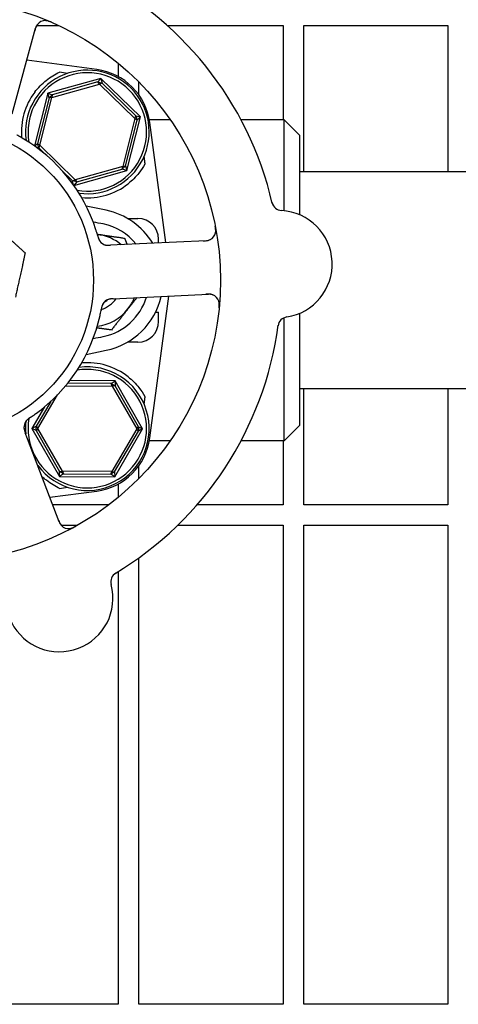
# Model space of a CAD drawing. Header units: inches. Extents: x 18 to 846, y -44 to 561.
# Tile 604 of 637: x 537.85 to 540.51, y 449.69 to 455.67. Entities that reach past the tile are written whole.
import ezdxf

# ---------------------------------------------------------------- set-up
doc = ezdxf.new("R2010")
doc.units = ezdxf.units.IN
doc.header["$LTSCALE"] = 24
doc.header["$MEASUREMENT"] = 0
doc.layers.add('Visible (ANSI)', color=7, linetype='Continuous', lineweight=30)

msp = doc.modelspace()

# ---------------------------------------------------------------- linework, layer by layer
at = {"layer": 'Visible (ANSI)'}
for p, q in [((537.80215, 455.0957), (537.94408, 455.61602)), ((537.95126, 455.63168), (538.08547, 455.63168)), ((538.7436, 455.63168), (539.44593, 455.63168)), ((539.44593, 455.63168), (539.44593, 455.06043)), ((539.57093, 454.74418), (539.57093, 455.63168)), ((539.57093, 455.63168), (540.44593, 455.63168)), ((540.44593, 455.63168), (540.44593, 454.74418)), ((538.31513, 455.36558), (537.89116, 455.42202)), ((538.44593, 455.40311), (538.44593, 455.32268)), ((538.3413, 455.31188), (538.01825, 455.22102)), ((538.3218, 455.29017), (538.3413, 455.31188)), ((538.3413, 455.31188), (538.34803, 455.28349)), ((538.58152, 455.07755), (538.3413, 455.31188)), ((538.04408, 455.19582), (538.33239, 455.27692)), ((538.3218, 455.29017), (538.04621, 455.21265)), ((538.3218, 455.29017), (538.34803, 455.28349)), ((538.33239, 455.27692), (538.3218, 455.29017)), ((538.34803, 455.28349), (538.33239, 455.27692)), ((538.33239, 455.27692), (538.54678, 455.06778)), ((538.55296, 455.08357), (538.34803, 455.28349)), ((538.57093, 455.21164), (538.57093, 455.28897)), ((538.01825, 455.22102), (537.93707, 454.90229)), ((538.02731, 455.19328), (537.95664, 454.91584)), ((537.97015, 454.90559), (538.04408, 455.19582)), ((538.01825, 455.22102), (538.04621, 455.21265)), ((538.02731, 455.19328), (538.01825, 455.22102)), ((538.02731, 455.19328), (538.04621, 455.21265)), ((538.04408, 455.19582), (538.02731, 455.19328)), ((538.04621, 455.21265), (538.04408, 455.19582)), ((538.54678, 455.06778), (538.47285, 454.77754)), ((538.49868, 454.75235), (538.58152, 455.07755)), ((538.54678, 455.06778), (538.55296, 455.08357)), ((538.56029, 455.05752), (538.54678, 455.06778)), ((538.55296, 455.08357), (538.56029, 455.05752)), ((538.55296, 455.08357), (538.58152, 455.07755)), ((538.58152, 455.07755), (538.56029, 455.05752)), ((538.48962, 454.78009), (538.56029, 455.05752)), ((538.76109, 455.06043), (538.63469, 455.06043)), ((538.73429, 454.31526), (538.63736, 455.04334)), ((539.45222, 455.06043), (539.1908, 455.06043)), ((539.45222, 454.5086), (539.45222, 455.06043)), ((539.54597, 454.96668), (539.45222, 455.06043)), ((539.54597, 454.96668), (539.54597, 454.48435)), ((537.94004, 454.90018), (537.95664, 454.91584)), ((537.96397, 454.88979), (537.95043, 454.89265)), ((537.95664, 454.91584), (537.97015, 454.90559)), ((537.96397, 454.88979), (537.95664, 454.91584)), ((537.97015, 454.90559), (537.96397, 454.88979)), ((537.96397, 454.88979), (538.00657, 454.84823)), ((538.18454, 454.69645), (537.97015, 454.90559)), ((538.47285, 454.77754), (538.18454, 454.69645)), ((538.48962, 454.78009), (538.47073, 454.76071)), ((538.47073, 454.76071), (538.47285, 454.77754)), ((538.47285, 454.77754), (538.48962, 454.78009)), ((538.48962, 454.78009), (538.49868, 454.75235)), ((538.10373, 454.75346), (538.1689, 454.68988)), ((538.17657, 454.66175), (538.49868, 454.75235)), ((538.19513, 454.6832), (538.47073, 454.76071)), ((538.49868, 454.75235), (538.47073, 454.76071)), ((542.10847, 454.74418), (539.54597, 454.74418)), ((538.1689, 454.68988), (538.18454, 454.69645)), ((538.19513, 454.6832), (538.1689, 454.68988)), ((538.17506, 454.66389), (538.1689, 454.68988)), ((538.19513, 454.6832), (538.17627, 454.66219)), ((538.18454, 454.69645), (538.19513, 454.6832)), ((538.37302, 454.5116), (538.2512, 454.53727)), ((538.50244, 454.46168), (538.56565, 454.46168)), ((538.43966, 454.30115), (538.3998, 454.29924)), ((538.97837, 454.32695), (538.43966, 454.30115)), ((538.69065, 454.31317), (538.69065, 454.33668)), ((538.4552, 453.97652), (538.99391, 454.00232)), ((538.63736, 453.13002), (538.75194, 453.99073)), ((538.41537, 453.97461), (538.4552, 453.97652)), ((538.6721, 453.89293), (538.69065, 453.89293)), ((538.69065, 453.83668), (538.69065, 453.89293)), ((539.54597, 453.88634), (539.54597, 453.20668)), ((539.45222, 453.11293), (539.45222, 453.85966)), ((538.56565, 453.71168), (538.50244, 453.71168)), ((538.2512, 453.63609), (538.37302, 453.66177)), ((538.40301, 453.46095), (538.13958, 453.46229)), ((538.42774, 453.47645), (538.15177, 453.47786)), ((538.40301, 453.46095), (538.42774, 453.47645)), ((538.40301, 453.46095), (538.42638, 453.4473)), ((538.40954, 453.44529), (538.40301, 453.46095)), ((538.42774, 453.47645), (538.42638, 453.4473)), ((538.59405, 453.18497), (538.42774, 453.47645)), ((537.95897, 453.18821), (538.07838, 453.39262)), ((538.12688, 453.44673), (538.40954, 453.44529)), ((538.42638, 453.4473), (538.40954, 453.44529)), ((538.40954, 453.44529), (538.55796, 453.18515)), ((538.56826, 453.19863), (538.42638, 453.4473)), ((542.10847, 453.42918), (539.54597, 453.42918)), ((539.57093, 452.72543), (539.57093, 453.42918)), ((540.44593, 453.42918), (540.44593, 452.72543)), ((538.03618, 453.35136), (537.94881, 453.20179)), ((537.99907, 453.31881), (537.92289, 453.18839)), ((537.89654, 453.12468), (537.88241, 453.162)), ((537.92289, 453.18839), (537.94881, 453.20179)), ((537.94867, 453.17473), (537.92289, 453.18839)), ((537.92289, 453.18839), (538.08919, 452.89692)), ((537.94867, 453.17473), (537.94881, 453.20179)), ((537.95897, 453.18821), (537.94867, 453.17473)), ((537.94867, 453.17473), (538.09055, 452.92607)), ((537.94881, 453.20179), (537.95897, 453.18821)), ((538.10739, 452.92807), (537.95897, 453.18821)), ((538.55796, 453.18515), (538.40689, 452.92655)), ((538.42371, 452.92437), (538.56812, 453.17157)), ((538.42477, 452.89521), (538.59405, 453.18497)), ((538.55796, 453.18515), (538.56826, 453.19863)), ((538.56812, 453.17157), (538.55796, 453.18515)), ((538.56826, 453.19863), (538.56812, 453.17157)), ((538.59405, 453.18497), (538.56812, 453.17157)), ((538.56826, 453.19863), (538.59405, 453.18497)), ((539.54597, 453.20668), (539.45222, 453.11293)), ((538.08755, 452.62031), (537.89654, 453.12468)), ((538.76109, 453.11293), (538.63469, 453.11293)), ((539.45222, 453.11293), (539.1908, 453.11293)), ((539.44593, 453.11293), (539.44593, 452.72543)), ((538.08919, 452.89692), (538.09055, 452.92607)), ((538.09055, 452.92607), (538.10739, 452.92807)), ((538.11392, 452.91242), (538.09055, 452.92607)), ((538.10739, 452.92807), (538.11392, 452.91242)), ((538.40689, 452.92655), (538.10739, 452.92807)), ((538.40021, 452.91096), (538.40689, 452.92655)), ((538.42371, 452.92437), (538.40021, 452.91096)), ((538.40689, 452.92655), (538.42371, 452.92437)), ((538.42371, 452.92437), (538.42477, 452.89521)), ((538.57093, 452.8844), (538.57093, 452.96173)), ((538.11392, 452.91242), (538.08919, 452.89692)), ((538.08919, 452.89692), (538.42477, 452.89521)), ((538.11392, 452.91242), (538.40021, 452.91096)), ((538.42477, 452.89521), (538.40021, 452.91096)), ((538.03088, 452.76994), (538.31513, 452.80778)), ((538.44593, 452.85069), (538.44593, 452.77026)), ((538.38927, 452.72543), (538.04774, 452.72543)), ((539.44593, 452.72543), (538.92455, 452.72543)), ((540.44593, 452.72543), (539.57093, 452.72543)), ((538.10002, 452.60043), (538.19907, 452.60043)), ((538.80646, 452.60043), (539.44593, 452.60043)), ((539.44593, 452.60043), (539.44593, 449.69418)), ((539.57093, 449.69418), (539.57093, 452.60043)), ((539.57093, 452.60043), (540.44593, 452.60043)), ((540.44593, 452.60043), (540.44593, 449.69418)), ((538.57093, 449.69418), (538.57093, 452.40277)), ((538.44593, 452.31947), (538.44593, 449.69418)), ((538.44593, 449.69418), (537.57093, 449.69418)), ((539.44593, 449.69418), (538.57093, 449.69418)), ((540.44593, 449.69418), (539.57093, 449.69418))]:
    msp.add_line(p, q, dxfattribs=at)
for radius in [1.7075, 0.9375]:
    msp.add_circle((537.35847, 454.08668), radius, dxfattribs=at)
for centre, radius, start, end in [((537.35847, 454.08668), 2.075, 12.999652, 64.483949), ((538.00438, 455.59957), 0.0625, 66.880348, 164.7418), ((538.26564, 454.99386), 0.375, 7.582659, 82.417341), ((538.25847, 454.98668), 0.375, 262.173963, 187.826037), ((538.25847, 454.98668), 0.35938, 260.024647, 189.975353), ((538.25847, 454.98668), 0.4, 142.972611, 184.998922), ((537.35847, 454.08668), 1, 17.832989, 59.650611), ((538.25847, 454.98668), 0.4, 265.001078, 308.18136), ((539.44008, 454.57225), 0.0625, 193.130197, 266.822474), ((538.28347, 454.08668), 0.43425, 31.172963, 78.099296), ((539.41861, 454.18534), 0.325, 278.661127, 86.822474), ((538.28347, 454.08668), 0.34909, 39.058158, 78.099296), ((538.56565, 454.33668), 0.125, 0, 90), ((538.28347, 454.08668), 0.2815, 81.866358, 82.815266), ((538.28347, 454.08668), 0.2815, 50.002524, 81.866358), ((538.97538, 454.38937), 0.0625, 272.7418, 10.603253), ((538.38492, 454.3611), 0.0625, 215.270601, 256.303453), ((538.28347, 454.08668), 0.43425, 281.900704, 346.939777), ((538.9969, 453.93989), 0.0625, 354.880348, 92.7418), ((538.28347, 454.08668), 0.18733, 288.390928, 323.59902), ((538.40644, 453.91161), 0.0625, 110.315825, 150.228619), ((538.28347, 454.08668), 0.34909, 281.900704, 342.94151), ((538.28347, 454.08668), 0.1535, 300.060476, 310.058751), ((538.28347, 454.08668), 0.2815, 321.866358, 337.902177), ((537.35847, 454.08668), 1, 305.832989, 347.650611), ((538.28347, 454.08668), 0.2815, 277.184734, 321.866358), ((537.35847, 454.08668), 2.075, 300.999652, 352.483949), ((538.56565, 453.83668), 0.125, 270, 0), ((539.47696, 453.80226), 0.0625, 98.661127, 172.353404), ((538.25847, 453.18668), 0.4, 51.81864, 94.998922), ((538.25847, 453.18668), 0.35938, 170.113746, 99.975353), ((538.25847, 453.18668), 0.375, 216.768004, 97.826037), ((537.93664, 453.19527), 0.0625, 143.270601, 184.303453), ((538.25847, 453.18668), 0.375, 173.084623, 184.715597), ((538.26564, 453.1795), 0.375, 277.582659, 352.417341), ((538.146, 452.64245), 0.0625, 200.7418, 298.603253), ((538.46352, 452.25699), 0.0625, 121.130197, 194.822474), ((538.08892, 452.15786), 0.325, 206.661127, 14.822474)]:
    msp.add_arc(centre, radius, start, end, dxfattribs=at)
for centre, major_axis, start_param, end_param in [((535.24864, 455.58464), (4.33091, -0.57653), 0.8462542, 0.8607442), ((535.24864, 452.58873), (4.33091, 0.57653), 5.4224411, 5.4369311)]:
    msp.add_ellipse(centre, major_axis=major_axis, ratio=0.0429148, start_param=start_param, end_param=end_param, dxfattribs=at)
for points, knots in [([(538.04207, 455.65137), (538.04132, 455.65169), (538.04058, 455.65202), (538.03744, 455.65338), (538.03494, 455.65442), (538.03027, 455.65623), (538.0281, 455.65702), (538.02334, 455.6586), (538.02068, 455.65938), (538.01638, 455.66045), (538.0146, 455.66082), (538.01125, 455.66141), (538.00967, 455.66163), (538.00653, 455.66193), (538.00499, 455.66201), (538.00309, 455.66204), (538.00254, 455.66203), (538.00209, 455.66203)], [0, 0, 0, 0, 0.00673636, 0.00673636, 0.02806078, 0.02806078, 0.0453371, 0.0453371, 0.06652159, 0.06652159, 0.08352225, 0.08352225, 0.101589, 0.101589, 0.12223492, 0.12223492, 0.13206643, 0.13206643, 0.13206643, 0.13206643]), ([(537.95882, 455.64235), (537.95837, 455.64185), (537.95782, 455.64123), (537.95566, 455.63863), (537.95418, 455.63662), (537.95062, 455.63071), (537.94866, 455.62685), (537.9455, 455.6191), (537.94418, 455.61536), (537.94244, 455.60973), (537.94194, 455.60803), (537.94088, 455.60429), (537.94032, 455.60222), (537.93976, 455.60018)], [0.11682073, 0.11682073, 0.11682073, 0.11682073, 0.13209763, 0.13209763, 0.17640846, 0.17640846, 0.22121697, 0.22121697, 0.25582457, 0.25582457, 0.27005755, 0.27005755, 0.2865375, 0.2865375, 0.2865375, 0.2865375]), ([(537.93913, 455.22756), (537.95916, 455.25412), (537.98346, 455.27903), (538.03564, 455.32056), (538.06356, 455.33712), (538.08958, 455.34928), (538.09009, 455.34952), (538.09061, 455.34976)], [2.42631307, 2.42631307, 2.42631307, 2.42631307, 2.67966435, 2.67966435, 2.93613641, 2.93613641, 2.94128789, 2.94128789, 2.94128789, 2.94128789]), ([(537.86374, 454.94964), (537.85545, 454.9545), (537.84502, 454.96039), (537.83643, 454.96506), (537.83447, 454.96613), (537.83267, 454.9671), (537.83103, 454.96798)], [0, 0, 0, 0, 0.41999651, 0.41999651, 0.41999651, 0.51583384, 0.51583384, 0.51583384, 0.51583384]), ([(538.60739, 454.7911), (538.5974, 454.77327), (538.58534, 454.75506), (538.5524, 454.71366), (538.52979, 454.69118), (538.50573, 454.67226)], [0.52955844, 0.52955844, 0.52955844, 0.52955844, 0.6981502, 0.6981502, 0.92955653, 0.92955653, 0.92955653, 0.92955653]), ([(539.03588, 454.37372), (539.03602, 454.37426), (539.03617, 454.37497), (539.03665, 454.37741), (539.03696, 454.37938), (539.03729, 454.38342), (539.03738, 454.38523), (539.0374, 454.38961), (539.0373, 454.39233), (539.0369, 454.39746), (539.03663, 454.3999), (539.03594, 454.40495), (539.0355, 454.4076), (539.03474, 454.41175), (539.03443, 454.41332), (539.03412, 454.41492)], [0.10313051, 0.10313051, 0.10313051, 0.10313051, 0.11603194, 0.11603194, 0.14472132, 0.14472132, 0.16305353, 0.16305353, 0.18481803, 0.18481803, 0.20320409, 0.20320409, 0.22373688, 0.22373688, 0.23709216, 0.23709216, 0.23709216, 0.23709216]), ([(538.32126, 454.35692), (538.31909, 454.36461), (538.31592, 454.37545), (538.31296, 454.38493), (538.31209, 454.3877), (538.31124, 454.39038), (538.31042, 454.39293)], [0.48416631, 0.48416631, 0.48416631, 0.48416631, 0.88318571, 0.88318571, 0.88318571, 1, 1, 1, 1]), ([(538.31904, 454.36472), (538.31995, 454.36158), (538.32083, 454.35846), (538.32255, 454.35273), (538.32336, 454.35013), (538.32497, 454.34529), (538.32578, 454.34301), (538.32717, 454.33933), (538.32776, 454.33782), (538.32913, 454.33457), (538.32989, 454.33291), (538.33132, 454.32996), (538.332, 454.32868), (538.33363, 454.3258), (538.33453, 454.32442), (538.33619, 454.32205), (538.33699, 454.32101), (538.33769, 454.32016)], [0, 0, 0, 0, 0.02532917, 0.02532917, 0.0459278, 0.0459278, 0.06431611, 0.06431611, 0.0780154, 0.0780154, 0.09688899, 0.09688899, 0.11755371, 0.11755371, 0.15067697, 0.15067697, 0.17984281, 0.17984281, 0.17984281, 0.17984281]), ([(538.32126, 454.35691), (538.32151, 454.35604), (538.32175, 454.35518), (538.32224, 454.35343), (538.32249, 454.35255), (538.32341, 454.34933), (538.32413, 454.34693), (538.32565, 454.34227), (538.32647, 454.33995), (538.32781, 454.33651), (538.32835, 454.33523), (538.32968, 454.33227), (538.33045, 454.33074), (538.33173, 454.32842), (538.33226, 454.32752), (538.33334, 454.32581), (538.33389, 454.325), (538.33431, 454.32441), (538.33438, 454.3243), (538.33438, 454.3243)], [0, 0, 0, 0, 0.00712604, 0.00712604, 0.01419238, 0.01419238, 0.03284312, 0.03284312, 0.05207098, 0.05207098, 0.06472354, 0.06472354, 0.08419423, 0.08419423, 0.09866358, 0.09866358, 0.11516786, 0.11516786, 0.12167905, 0.12167905, 0.12167905, 0.12167905]), ([(538.36332, 454.30245), (538.36359, 454.30235), (538.36387, 454.30225), (538.36497, 454.30189), (538.36585, 454.30161), (538.36839, 454.30088), (538.37014, 454.30046), (538.37539, 454.29945), (538.37913, 454.29906), (538.38591, 454.29878), (538.38901, 454.2988), (538.39196, 454.2989)], [0.094581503, 0.094581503, 0.094581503, 0.094581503, 0.09763667, 0.09763667, 0.105884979, 0.105884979, 0.120706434, 0.120706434, 0.149461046, 0.149461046, 0.17255876, 0.17255876, 0.17255876, 0.17255876]), ([(538.36916, 454.30061), (538.36916, 454.30061), (538.36917, 454.30061), (538.3692, 454.3006), (538.36927, 454.30058), (538.36959, 454.3005), (538.36989, 454.30043), (538.37133, 454.30009), (538.37324, 454.2997), (538.37595, 454.29933), (538.37664, 454.29924), (538.38046, 454.29885), (538.38384, 454.29873), (538.38978, 454.29882), (538.39163, 454.29888), (538.39455, 454.299), (538.39556, 454.29904), (538.39762, 454.29913), (538.39868, 454.29918), (538.39973, 454.29924)], [0.05598665, 0.05598665, 0.05598665, 0.05598665, 0.056873, 0.056873, 0.06006969, 0.06006969, 0.06858048, 0.06858048, 0.09786866, 0.09786866, 0.10758076, 0.10758076, 0.14991048, 0.14991048, 0.16694481, 0.16694481, 0.17567446, 0.17567446, 0.18444701, 0.18444701, 0.18444701, 0.18444701]), ([(538.9619, 454.32616), (538.96252, 454.32619), (538.96314, 454.32622), (538.96518, 454.32632), (538.9666, 454.32639), (538.97335, 454.32677), (538.97852, 454.32723), (538.98662, 454.32843), (538.98996, 454.32911), (538.99825, 454.33133), (539.00303, 454.33336), (539.00621, 454.33502), (539.00652, 454.33519), (539.00679, 454.33534)], [0, 0, 0, 0, 0.00480624, 0.00480624, 0.01589597, 0.01589597, 0.05833406, 0.05833406, 0.09384639, 0.09384639, 0.15340885, 0.15340885, 0.16065924, 0.16065924, 0.16065924, 0.16065924]), ([(539.02351, 453.99644), (539.0229, 453.99672), (539.02214, 453.99705), (539.019, 453.99829), (539.01663, 453.99908), (539.00991, 454.00064), (539.00563, 454.00131), (538.99728, 454.00193), (538.99332, 454.00202), (538.98742, 454.00193), (538.98565, 454.00188), (538.98177, 454.00174), (538.97963, 454.00163), (538.97752, 454.00153)], [0.11682073, 0.11682073, 0.11682073, 0.11682073, 0.13209763, 0.13209763, 0.17640845, 0.17640845, 0.22121697, 0.22121697, 0.25582457, 0.25582457, 0.27005755, 0.27005755, 0.2865375, 0.2865375, 0.2865375, 0.2865375]), ([(538.35564, 453.94802), (538.35534, 453.94758), (538.35504, 453.94712), (538.35422, 453.94583), (538.35368, 453.94492), (538.35284, 453.94337), (538.35263, 453.94296), (538.35179, 453.94129), (538.3511, 453.93983), (538.34979, 453.93661), (538.34917, 453.93497), (538.34811, 453.93185), (538.34768, 453.93047), (538.34652, 453.92656), (538.34578, 453.92376), (538.34453, 453.9185), (538.34399, 453.91603), (538.34283, 453.91037), (538.34223, 453.90717), (538.34149, 453.90322), (538.34135, 453.90245), (538.3412, 453.90168)], [0.13529989, 0.13529989, 0.13529989, 0.13529989, 0.15041637, 0.15041637, 0.17862377, 0.17862377, 0.18801437, 0.18801437, 0.21370501, 0.21370501, 0.23365387, 0.23365387, 0.24706173, 0.24706173, 0.26969876, 0.26969876, 0.28871805, 0.28871805, 0.31389266, 0.31389266, 0.3199487, 0.3199487, 0.3199487, 0.3199487]), ([(538.35262, 453.9434), (538.35262, 453.9434), (538.35258, 453.94333), (538.35239, 453.94299), (538.35215, 453.94258), (538.35153, 453.94143), (538.35112, 453.94062), (538.34992, 453.93806), (538.34909, 453.93609), (538.34779, 453.93236), (538.34728, 453.93076), (538.34644, 453.92779), (538.3461, 453.92649), (538.34526, 453.92304), (538.34477, 453.92078), (538.34384, 453.91611), (538.34339, 453.91366), (538.34287, 453.91075), (538.34277, 453.91021), (538.34267, 453.90967)], [0.07093315, 0.07093315, 0.07093315, 0.07093315, 0.07636583, 0.07636583, 0.08666451, 0.08666451, 0.09983228, 0.09983228, 0.12422953, 0.12422953, 0.14000404, 0.14000404, 0.15098747, 0.15098747, 0.16837574, 0.16837574, 0.18725582, 0.18725582, 0.19162474, 0.19162474, 0.19162474, 0.19162474]), ([(538.40707, 453.97417), (538.40603, 453.9741), (538.40497, 453.97403), (538.40083, 453.97366), (538.39767, 453.97327), (538.39177, 453.97219), (538.38896, 453.9715), (538.38471, 453.97014), (538.38312, 453.96956), (538.38102, 453.96869), (538.38039, 453.96841), (538.37968, 453.96809), (538.37955, 453.96803), (538.37943, 453.96797)], [0.016833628, 0.016833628, 0.016833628, 0.016833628, 0.024996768, 0.024996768, 0.048690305, 0.048690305, 0.071674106, 0.071674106, 0.086017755, 0.086017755, 0.092484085, 0.092484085, 0.093980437, 0.093980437, 0.093980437, 0.093980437]), ([(538.4152, 453.9746), (538.41423, 453.97456), (538.41325, 453.97451), (538.41135, 453.97442), (538.41042, 453.97437), (538.40771, 453.97422), (538.40598, 453.97411), (538.40321, 453.9739), (538.4021, 453.9738), (538.3979, 453.97338), (538.39527, 453.97299), (538.39129, 453.97221), (538.38931, 453.97172), (538.38642, 453.97081), (538.38564, 453.97055), (538.38449, 453.97014), (538.38406, 453.96997), (538.38387, 453.9699), (538.38385, 453.96989), (538.38385, 453.96989)], [0, 0, 0, 0, 0.00805947, 0.00805947, 0.01607833, 0.01607833, 0.0318321, 0.0318321, 0.04288224, 0.04288224, 0.07619177, 0.07619177, 0.108399, 0.108399, 0.12047641, 0.12047641, 0.12953115, 0.12953115, 0.13163232, 0.13163232, 0.13163232, 0.13163232]), ([(539.05782, 453.92005), (539.0579, 453.92086), (539.05797, 453.92167), (539.05829, 453.92507), (539.05852, 453.92778), (539.0588, 453.93278), (539.05887, 453.93508), (539.0589, 453.9401), (539.05882, 453.94287), (539.05851, 453.94729), (539.05832, 453.94909), (539.05785, 453.95246), (539.05756, 453.95404), (539.05688, 453.95712), (539.05648, 453.95861), (539.05592, 453.96042), (539.05574, 453.96095), (539.0556, 453.96137)], [0, 0, 0, 0, 0.00673636, 0.00673636, 0.02806078, 0.02806078, 0.0453371, 0.0453371, 0.06652159, 0.06652159, 0.08352225, 0.08352225, 0.101589, 0.101589, 0.12223492, 0.12223492, 0.13206643, 0.13206643, 0.13206643, 0.13206643]), ([(538.33533, 453.87281), (538.33738, 453.88219), (538.33976, 453.89393), (538.34155, 453.90354), (538.34196, 453.90573), (538.34233, 453.90775), (538.34266, 453.90958)], [0, 0, 0, 0, 0.41999651, 0.41999651, 0.41999651, 0.51583384, 0.51583384, 0.51583384, 0.51583384]), ([(538.50573, 453.50111), (538.52982, 453.48216), (538.55246, 453.45964), (538.58539, 453.41824), (538.59741, 453.40006), (538.60739, 453.38226)], [2.4581256, 2.4581256, 2.4581256, 2.4581256, 2.68988255, 2.68988255, 2.85814401, 2.85814401, 2.85814401, 2.85814401]), ([(537.91299, 453.25452), (537.91964, 453.25896), (537.92897, 453.26533), (537.93707, 453.27107), (537.93944, 453.27275), (537.94173, 453.27439), (537.94389, 453.27596)], [0.48416631, 0.48416631, 0.48416631, 0.48416631, 0.88318571, 0.88318571, 0.88318571, 1, 1, 1, 1]), ([(537.91973, 453.25904), (537.91702, 453.25721), (537.91433, 453.2554), (537.90941, 453.252), (537.90718, 453.25042), (537.90308, 453.24739), (537.90117, 453.24593), (537.89809, 453.24347), (537.89685, 453.24243), (537.89417, 453.24013), (537.89283, 453.23889), (537.89046, 453.23662), (537.88946, 453.23558), (537.88723, 453.23314), (537.88618, 453.23186), (537.88445, 453.22955), (537.88371, 453.22846), (537.88311, 453.22753)], [0, 0, 0, 0, 0.0253292, 0.0253292, 0.04592782, 0.04592782, 0.06431613, 0.06431613, 0.07801539, 0.07801539, 0.09688899, 0.09688899, 0.11755369, 0.11755369, 0.15067695, 0.15067695, 0.17984281, 0.17984281, 0.17984281, 0.17984281]), ([(537.91299, 453.25451), (537.91224, 453.25401), (537.91149, 453.25352), (537.90998, 453.25251), (537.90922, 453.252), (537.90644, 453.25012), (537.90439, 453.2487), (537.90042, 453.24582), (537.89847, 453.24432), (537.89561, 453.24198), (537.89456, 453.24107), (537.89216, 453.2389), (537.89094, 453.23769), (537.88913, 453.23576), (537.88844, 453.23497), (537.88714, 453.23342), (537.88654, 453.23264), (537.88611, 453.23206), (537.88603, 453.23196), (537.88603, 453.23196)], [0, 0, 0, 0, 0.00712604, 0.00712604, 0.01419238, 0.01419238, 0.03284312, 0.03284312, 0.05207098, 0.05207098, 0.06472354, 0.06472354, 0.08419423, 0.08419423, 0.09866358, 0.09866358, 0.11516786, 0.11516786, 0.12167905, 0.12167905, 0.12167905, 0.12167905]), ([(537.87419, 453.19769), (537.87418, 453.1974), (537.87417, 453.1971), (537.87416, 453.19594), (537.87417, 453.19502), (537.87427, 453.19238), (537.87441, 453.19059), (537.87507, 453.18528), (537.87585, 453.1816), (537.87768, 453.17506), (537.87866, 453.17213), (537.87966, 453.16934)], [0.094581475, 0.094581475, 0.094581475, 0.094581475, 0.097636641, 0.097636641, 0.105884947, 0.105884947, 0.120706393, 0.120706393, 0.149460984, 0.149460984, 0.172558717, 0.172558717, 0.172558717, 0.172558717]), ([(537.87425, 453.19156), (537.87425, 453.19156), (537.87425, 453.19156), (537.87425, 453.19152), (537.87425, 453.19145), (537.87427, 453.19112), (537.8743, 453.19081), (537.87442, 453.18934), (537.87464, 453.1874), (537.87512, 453.18471), (537.87526, 453.18402), (537.87606, 453.18027), (537.87699, 453.17702), (537.87892, 453.1714), (537.87954, 453.16965), (537.88056, 453.16692), (537.88091, 453.16597), (537.88164, 453.16404), (537.88201, 453.16304), (537.88238, 453.16206)], [0.05598665, 0.05598665, 0.05598665, 0.05598665, 0.05687301, 0.05687301, 0.0600697, 0.0600697, 0.06858049, 0.06858049, 0.09786867, 0.09786867, 0.10758076, 0.10758076, 0.14991049, 0.14991049, 0.16694482, 0.16694482, 0.17567446, 0.17567446, 0.18444701, 0.18444701, 0.18444701, 0.18444701]), ([(538.09061, 452.82361), (538.06486, 452.83551), (538.03666, 452.8521), (538.00081, 452.88049), (537.99167, 452.88845), (537.98286, 452.89684)], [0.44734115, 0.44734115, 0.44734115, 0.44734115, 0.70623872, 0.70623872, 0.7975395, 0.7975395, 0.7975395, 0.7975395]), ([(538.08171, 452.63573), (538.08193, 452.63515), (538.08215, 452.63457), (538.08287, 452.63266), (538.08338, 452.63133), (538.08583, 452.62503), (538.08787, 452.62026), (538.0915, 452.61292), (538.09319, 452.60995), (538.09786, 452.60276), (538.10127, 452.59883), (538.10383, 452.59633), (538.10409, 452.59609), (538.10432, 452.59587)], [0, 0, 0, 0, 0.00480624, 0.00480624, 0.01589597, 0.01589597, 0.05833406, 0.05833406, 0.09384639, 0.09384639, 0.15340885, 0.15340885, 0.16065924, 0.16065924, 0.16065924, 0.16065924]), ([(538.1498, 452.58006), (538.15036, 452.58011), (538.15108, 452.58017), (538.15355, 452.58047), (538.15552, 452.58079), (538.15947, 452.58172), (538.16122, 452.5822), (538.16539, 452.58353), (538.16794, 452.58447), (538.1727, 452.58644), (538.17494, 452.58745), (538.17953, 452.58966), (538.1819, 452.5909), (538.18562, 452.5929), (538.18702, 452.59368), (538.18844, 452.59447)], [0.10313051, 0.10313051, 0.10313051, 0.10313051, 0.11603194, 0.11603194, 0.14472131, 0.14472131, 0.16305353, 0.16305353, 0.18481803, 0.18481803, 0.20320408, 0.20320408, 0.22373688, 0.22373688, 0.23709216, 0.23709216, 0.23709216, 0.23709216])]:
    msp.add_open_spline(points, degree=3, knots=knots, dxfattribs=at)
for points, weights in [([(538.60174, 454.83573), (538.60457, 454.81339), (538.60739, 454.7911)], [0.999969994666, 0.999969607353, 0.999970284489]), ([(537.67847, 454.43772), (537.77253, 454.35197), (537.88114, 454.25296)], [1, 1.0379548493, 1]), ([(538.31866, 454.36601), (538.32098, 454.36568), (538.32329, 454.36535)], [1.0022030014, 1.00113546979, 1]), ([(538.32329, 454.36535), (538.39796, 454.35468), (538.48418, 454.34236)], [1, 1.0379548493, 1]), ([(538.48418, 454.34236), (538.4921, 454.32262), (538.49957, 454.30402)], [1, 1.0090077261, 1.01373989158]), ([(537.88114, 454.25296), (537.8497, 454.1094), (537.82247, 453.98507)], [1, 1.0379548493, 1]), ([(538.55876, 453.98148), (538.5312, 453.94638), (538.50489, 453.91286)], [1.01874043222, 1.02109815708, 1]), ([(538.50489, 453.91286), (538.45831, 453.85353), (538.40453, 453.78502)], [1, 1.0379548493, 1]), ([(538.40453, 453.78502), (538.3577, 453.79171), (538.3158, 453.7977)], [1, 1.02026440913, 1.01889014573]), ([(538.60739, 453.38226), (538.60457, 453.35997), (538.60174, 453.33763)], [0.999970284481, 0.999969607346, 0.999969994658])]:
    msp.add_rational_spline(points, weights, degree=2, dxfattribs=at)
for points in [[(538.35545, 454.42827), (538.33518, 454.43254), (538.31483, 454.43605), (538.29442, 454.43881)], [(538.29442, 453.73455), (538.31483, 453.73732), (538.33518, 453.74082), (538.35545, 453.74509)]]:
    msp.add_open_spline(points, degree=3, dxfattribs=at)

doc.saveas('drawing.dxf')
